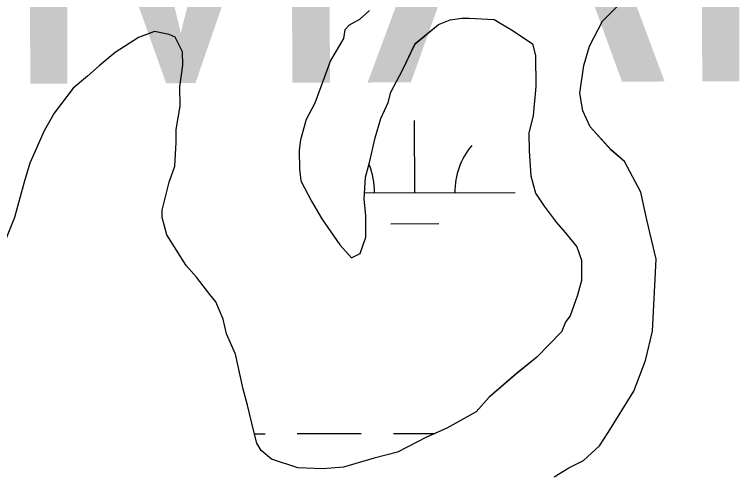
# Model space of a CAD drawing. Extents: x 3329297 to 3367176, y 649250 to 674653.
# Drawn here: x 3334709.6 to 3335067.7, y 666312.8 to 666540.4 of the extents above; entities that cross this region are included whole.
import ezdxf

# ---------------------------------------------------------------- set-up
doc = ezdxf.new("R2010")
doc.units = 0
for name, color, linetype in [('V-RIVR-EDGE', 7, 'Continuous'), ('V-SITE-VEGE', 7, 'Continuous'), ('V-TOPO-GNAM-IDEN', 7, 'Continuous'), ('V-WETL-SWMP', 7, 'Continuous')]:
    doc.layers.add(name, color=color, linetype=linetype)

msp = doc.modelspace()

# ---------------------------------------------------------------- linework, layer by layer
at = {"layer": 'V-RIVR-EDGE'}
msp.add_spline([(3333408.67, 669402.25), (3333456.19, 669390.71), (3333480.63, 669386.5), (3333498.44, 669381.9), (3333510.87, 669380.21), (3333522.05, 669375.21), (3333537.79, 669370.2), (3333569.28, 669364.32), (3333591.65, 669358.87), (3333623.12, 669349.68), (3333650.87, 669341.32), (3333676.14, 669332.97), (3333726.26, 669319.16), (3333778.85, 669302.04), (3333791.7, 669299.52), (3333813.65, 669293.25), (3333833.94, 669285.74), (3333853.81, 669277.4), (3333866.25, 669277.37), (3333927.54, 669258.57), (3333978.9, 669241.03), (3334054.7, 669220.12), (3334082.03, 669212.59), (3334104.4, 669205.9), (3334133.39, 669195.06), (3334212.08, 669169.99), (3334258.87, 669154.54), (3334287.45, 669144.94), (3334323.9, 669134.48), (3334362.83, 669121.12), (3334397.62, 669109.43), (3334435.3, 669094.83), (3334441.92, 669091.5), (3334451.86, 669089.82), (3334460.97, 669083.99), (3334464.7, 669082.74), (3334470.5, 669083.56), (3334476.3, 669080.22), (3334476.7, 669076.08), (3334486.64, 669072.74), (3334503.22, 669071.87), (3334523.51, 669067.26), (3334538.42, 669061.42), (3334550.43, 669055.17), (3334564.91, 669046.85), (3334575.68, 669042.68), (3334598.87, 669036.4), (3334626.22, 669030.95), (3334690.85, 669018.77), (3334721.1, 669015.79), (3334733.12, 669015.76), (3334745.12, 669011.17), (3334755.07, 669009.49), (3334769.57, 669008.62), (3334791.12, 669004.42), (3334799.82, 669004.4), (3334813.5, 669004.78), (3334832.55, 668999.76), (3334841.67, 668998.5), (3334844.56, 668994.76), (3334856.98, 668990.17), (3334864.01, 668983.93), (3334870.22, 668977.7), (3334876.83, 668970.23), (3334882.21, 668968.55), (3334894.64, 668965.62), (3334904.17, 668965.6), (3334918.26, 668964.32), (3334926.55, 668963.47), (3334936.07, 668958.47), (3334945.17, 668949.33), (3334956.75, 668941.01), (3334959.65, 668941.42), (3334971.67, 668941.39), (3334983.28, 668941.78), (3334993.22, 668938.85), (3335003.57, 668932.19), (3335011.43, 668925.13), (3335021.77, 668920.13), (3335034.2, 668915.95), (3335054.91, 668911.76), (3335056.98, 668908.85), (3335064.84, 668903.86), (3335073.54, 668900.11), (3335080.99, 668898.01), (3335087.62, 668898), (3335095.08, 668897.98), (3335097.56, 668895.07), (3335105.01, 668888.42), (3335114.11, 668882.18), (3335138.13, 668873), (3335159.66, 668864.25), (3335185.74, 668850.5), (3335195.24, 668838.88), (3335210.97, 668830.13), (3335229.2, 668825.53), (3335249.9, 668817.6), (3335252.37, 668811.38), (3335261.48, 668805.55), (3335272.65, 668798.48), (3335296.26, 668792.62), (3335327.31, 668778.45), (3335359.19, 668761.79), (3335399.34, 668739.72), (3335432.46, 668723.48), (3335466.41, 668708.06), (3335508.64, 668689.3), (3335535.54, 668674.31), (3335583.98, 668653.05), (3335614.62, 668638.06), (3335645.26, 668624.72), (3335682.09, 668600.59), (3335715.2, 668580.61), (3335752.45, 668561.45), (3335771.91, 668553.11), (3335793.87, 668548.5), (3335846.45, 668524.74), (3335870.88, 668514.74), (3335887.86, 668509.31), (3335894.89, 668501), (3335912.68, 668488.11), (3335927.57, 668478.12), (3335958.63, 668466.44), (3335986.78, 668452.69), (3336001.26, 668442.71), (3336018.65, 668434.38), (3336038.94, 668426.86), (3336117.18, 668387.3), (3336184.23, 668349), (3336223.14, 668326.52), (3336257.49, 668305.71), (3336289.35, 668284.49), (3336317.09, 668269.5), (3336332.82, 668261.59), (3336456.59, 668198.69), (3336509.16, 668170.79), (3336541.45, 668152.89), (3336585.74, 668129.99), (3336625.9, 668110.82), (3336652.81, 668097.9), (3336753.39, 668040.04), (3336798.08, 668013.82), (3336819.61, 668001.33), (3336844.03, 667986.76), (3336862.23, 667973.87), (3336893.68, 667952.24), (3336928.03, 667933.09), (3336960.32, 667914.77), (3336990.53, 667894.8), (3337029.42, 667867.76), (3337069.15, 667842.38), (3337101.03, 667829.45), (3337126.7, 667818.2), (3337166.01, 667790.33), (3337200.36, 667767.86), (3337228.49, 667747.49), (3337263.25, 667726.26), (3337288.91, 667709.2), (3337372.51, 667657.19), (3337387.81, 667642.64), (3337413.87, 667621.85), (3337448.63, 667598.56), (3337473.45, 667578.6), (3337509.02, 667550.74), (3337579.37, 667503.32), (3337621.15, 667469.64), (3337664.99, 667430.98), (3337708, 667391.09), (3337739.83, 667359.09), (3337772.91, 667327.1), (3337812.19, 667288.45), (3337827.07, 667271.42), (3337829.54, 667264.37), (3337842.77, 667251.49), (3337873.39, 667227.79), (3337886.2, 667214.9), (3337903.15, 667197.87), (3337949.44, 667144.7), (3337971.36, 667123.51), (3337996.16, 667096.5), (3338024.28, 667069.91), (3338047.02, 667044.57), (3338075.53, 667011.75), (3338104.88, 666976.86), (3338113.55, 666965.24), (3338176.78, 666889.65), (3338206.11, 666850.2), (3338224.29, 666825.28), (3338246.19, 666798.29), (3338263.54, 666774.2), (3338301.95, 666718.57), (3338311.86, 666704.45), (3338327.97, 666683.27), (3338335.39, 666667.92), (3338348.6, 666644.26), (3338362.65, 666627.23), (3338385.38, 666599.41), (3338404.38, 666574.49), (3338412.64, 666562.03), (3338414.69, 666551.25), (3338422.1, 666533), (3338443.14, 666493.98), (3338455.94, 666471.98), (3338475.36, 666449.55), (3338483.22, 666442.9), (3338498.1, 666425.04), (3338521.62, 666381.88), (3338562.49, 666317.53), (3338585.64, 666290.53), (3338600.49, 666260.65), (3338619.87, 666219.99), (3338640.91, 666179.73), (3338652.47, 666165.19), (3338660.72, 666148.59), (3338708.98, 666053.14), (3338735.4, 666007.49), (3338756.45, 665971.37), (3338777.09, 665937.33), (3338810.12, 665887.1), (3338828.67, 665846.43), (3338853.83, 665796.63), (3338873.62, 665751.82), (3338895.07, 665712.81), (3338903.73, 665692.06), (3338916.51, 665665.92), (3338933.84, 665635.2), (3338944.14, 665609.48), (3338956.5, 665578.78), (3338961.85, 665565.5), (3338976.72, 665543.08), (3338984.97, 665527.72), (3338995.29, 665511.12), (3339011.78, 665472.12), (3339026.62, 665438.92), (3339039.81, 665412.78), (3339047.62, 665382.91), (3339085.52, 665289.98), (3339099.52, 665253.88), (3339113.54, 665222.76), (3339126.31, 665192.47), (3339138.67, 665160.53), (3339164.2, 665092.49), (3339180.27, 665055.97), (3339203.74, 664990.84), (3339215.67, 664956.41), (3339231.28, 664897.51), (3339241.14, 664863.5), (3339253.89, 664825.75), (3339262.12, 664798.38), (3339275.29, 664761.87), (3339290.53, 664724.53), (3339306.2, 664692.16), (3339318.96, 664656.48), (3339324.3, 664636.57), (3339336.64, 664597.17), (3339352.32, 664567.7), (3339365.51, 664538.24), (3339372.09, 664519.57), (3339374.1, 664493.04), (3339373.24, 664478.95), (3339373.22, 664471.07), (3339377.31, 664449.92), (3339393.81, 664419.21), (3339410.31, 664384.77), (3339423.47, 664344.95), (3339458.49, 664257.4), (3339470, 664219.24), (3339470.38, 664207.22), (3339477.79, 664185.65), (3339481.06, 664164.92), (3339486.38, 664140.04), (3339490.07, 664124.28), (3339499.57, 664107.26), (3339512.74, 664069.92), (3339523.82, 664028.45), (3339527.48, 663998.18), (3339528.24, 663969.58), (3339525.71, 663951.76), (3339522.38, 663945.55), (3339521.12, 663939.34), (3339523.98, 663925.24), (3339554.12, 663875.01), (3339569.36, 663836.01), (3339574.25, 663803.67), (3339577.08, 663774.24), (3339586.92, 663730.69), (3339599.67, 663691.28), (3339610.34, 663646.91), (3339623.11, 663615.79), (3339630.52, 663595.88), (3339633.84, 663595.87), (3339642.96, 663599.16), (3339642.95, 663594.19), (3339646.2, 663565.99), (3339654.41, 663535.72), (3339664.28, 663503.78), (3339677.03, 663465.2), (3339691.86, 663427.03), (3339697.2, 663406.71), (3339697.16, 663392.2), (3339697.14, 663381.01), (3339704.95, 663354.46), (3339710.68, 663325.43), (3339723.84, 663284.37), (3339738.67, 663247.44), (3339746.07, 663222.55), (3339747.68, 663203.07), (3339746.39, 663183.59), (3339745.49, 663154.58), (3339745.01, 663130.54), (3339742.91, 663119.36), (3339739.57, 663107.34), (3339737.02, 663082.48), (3339735.31, 663062.18), (3339736.91, 663039.79), (3339742.24, 663016.57), (3339743.89, 663011.59), (3339748.03, 663011.58), (3339751.76, 663009.5), (3339753.81, 663002.44), (3339760.02, 662996.63), (3339761.25, 662990.82), (3339763.7, 662975.89), (3339763.23, 662954.76), (3339760.68, 662930.31), (3339757.77, 662927.83), (3339749.07, 662927.43), (3339743.27, 662927.45), (3339738.7, 662924.14), (3339734.95, 662917.94), (3339730.39, 662915.88), (3339727.48, 662912.15), (3339727.05, 662907.59), (3339732.42, 662900.12), (3339737.36, 662884.36), (3339741.88, 662869.42), (3339745.19, 662866.1), (3339748.09, 662867.34), (3339750.6, 662877.28), (3339752.68, 662878.93), (3339754.33, 662875.61), (3339755.55, 662867.73), (3339761.75, 662859.01), (3339764.21, 662850.72), (3339762.54, 662844.09), (3339761.66, 662822.12), (3339758.32, 662812.6), (3339756.63, 662801.83), (3339759.49, 662784), (3339757.41, 662779.44), (3339754.89, 662768.67), (3339755.28, 662757.07), (3339757.75, 662749.6), (3339761.87, 662739.64), (3339755.63, 662730.95), (3339746.46, 662711.08), (3339737.74, 662704.06), (3339732.76, 662703.24), (3339730.27, 662699.93), (3339733.56, 662689.56), (3339736.84, 662677.12), (3339737.24, 662668), (3339731.83, 662659.31), (3339726.4, 662644.4), (3339724.32, 662641.09), (3339729.69, 662633.2), (3339729.67, 662627.4), (3339727.18, 662625.33), (3339721.8, 662625.76), (3339721.77, 662615.4), (3339722.97, 662597.16), (3339722.88, 662560.68), (3339725.3, 662535.39), (3339725.27, 662520.47), (3339726.84, 662486.48), (3339724.3, 662463.27), (3339713.04, 662438.43), (3339703.87, 662416.9), (3339699.66, 662391.63), (3339692.89, 662333.2), (3339688.24, 662297.98), (3339687.35, 662274.36), (3339683.58, 662256.13), (3339676.08, 662239.99), (3339666.07, 662216.8), (3339659.8, 662192.78), (3339656.84, 662171.64), (3339654.66, 662126.06), (3339650.43, 662090.84), (3339644.54, 662058.52), (3339643.67, 662039.46), (3339638.22, 662015.43), (3339634.45, 661998.44), (3339628.58, 661971.93), (3339618.98, 661945.84), (3339616.46, 661933), (3339617.23, 661907.3), (3339619.63, 661874.97), (3339617.1, 661854.66), (3339612.93, 661845.55), (3339610.83, 661836.44), (3339609.99, 661829.81), (3339609.97, 661820.28), (3339609.94, 661810.74), (3339603.71, 661804.13), (3339600.8, 661799.58), (3339598.69, 661785.07), (3339594.93, 661775.55), (3339590.33, 661759.4), (3339588.63, 661741.16), (3339585.71, 661733.3), (3339580.72, 661727.51), (3339574.08, 661723.79), (3339572.82, 661715.92), (3339571.93, 661693.54), (3339563.96, 661655.01), (3339553.91, 661613.59), (3339540.55, 661574.66), (3339527.6, 661533.66), (3339508.45, 661497.23), (3339490.11, 661455.83), (3339486.77, 661446.72), (3339487.15, 661432.62), (3339486.27, 661412.32), (3339484.59, 661404.03), (3339476.69, 661391.62), (3339467.95, 661378.79), (3339452.99, 661365.15), (3339446.77, 661363.5), (3339440.97, 661363.1), (3339433.9, 661354.83), (3339423.52, 661346.15), (3339398.21, 661334.61), (3339381.19, 661326.78), (3339369.99, 661319.76), (3339357.51, 661305.28), (3339344.6, 661280.03), (3339332.97, 661269.7), (3339320.94, 661263.51), (3339313.89, 661263.11), (3339310.17, 661266.02), (3339308.11, 661271.83), (3339302.75, 661282.21), (3339298.61, 661286.36), (3339290.74, 661288.87), (3339284.94, 661288.88), (3339274.98, 661285.59), (3339261.28, 661273.19), (3339255.46, 661266.57), (3339248.82, 661265.76), (3339234.73, 661264.55), (3339224.36, 661264.16), (3339216.48, 661259.21), (3339211.9, 661252.17), (3339209.4, 661248.45), (3339211.04, 661240.57), (3339215.57, 661229.37), (3339215.52, 661208.23), (3339213.41, 661191.24), (3339208.83, 661185.04), (3339198.85, 661169.31), (3339190.95, 661161.87), (3339179.34, 661161.07), (3339154.49, 661165.69), (3339127.97, 661171.14), (3339111.41, 661176.16), (3339105.19, 661176.17), (3339096.89, 661174.12), (3339090.66, 661168.75), (3339085.66, 661157.16), (3339071.95, 661143.1), (3339054.92, 661129.88), (3339020.08, 661118.77), (3338993.53, 661110.13), (3338978.58, 661099.81), (3338965.29, 661086.16), (3338953.63, 661064.64), (3338937.4, 661038.98)], degree=3, dxfattribs=at)
at = {"layer": 'V-SITE-VEGE'}
for p, q in [((3335002.8, 666536.95), (3335010.75, 666545.06)), ((3334886.69, 666542.36), (3334881.62, 666537.93)), ((3334881.62, 666537.93), (3334876.55, 666534.96)), ((3334926.88, 666537.65), (3334932.71, 666538.44)), ((3334932.71, 666538.44), (3334936.36, 666538.48)), ((3334936.36, 666538.48), (3334948.78, 666537.87)), ((3334876.55, 666534.96), (3334874.38, 666532.75)), ((3334909.48, 666525.8), (3334921.07, 666535.41)), ((3334921.07, 666535.41), (3334926.88, 666537.65)), ((3334948.78, 666537.87), (3334958.32, 666532.13)), ((3334996.35, 666524.48), (3335002.8, 666536.95)), ((3334779.5, 666531.81), (3334771.5, 666528.81)), ((3334786.81, 666530.42), (3334779.5, 666531.81)), ((3334874.38, 666532.75), (3334873.69, 666528.37)), ((3334958.32, 666532.13), (3334967.88, 666525.65)), ((3334771.5, 666528.81), (3334759.9, 666521.39)), ((3334789.75, 666528.99), (3334786.81, 666530.42)), ((3334793.47, 666521.73), (3334789.75, 666528.99)), ((3334873.69, 666528.37), (3334867.23, 666517.35)), ((3334903.04, 666512.6), (3334909.48, 666525.8)), ((3334967.88, 666525.65), (3334969.39, 666519.83)), ((3334993.53, 666514.96), (3334996.35, 666524.48)), ((3334759.9, 666521.39), (3334751.94, 666514.74)), ((3334793.54, 666515.16), (3334793.47, 666521.73)), ((3334867.23, 666517.35), (3334859.42, 666496.11)), ((3334969.39, 666519.83), (3334969.55, 666504.5)), ((3334751.94, 666514.74), (3334746.15, 666509.58)), ((3334792.19, 666504.2), (3334793.54, 666515.16)), ((3334991.48, 666501.07), (3334993.53, 666514.96)), ((3334746.15, 666509.58), (3334738.91, 666503.67)), ((3334897.32, 666501.59), (3334903.04, 666512.6)), ((3334738.91, 666503.67), (3334729.54, 666491.16)), ((3334792.28, 666494.71), (3334792.19, 666504.2)), ((3334969.55, 666504.5), (3334968.23, 666489.89)), ((3334895.91, 666496.47), (3334897.32, 666501.59)), ((3334993.02, 666492.33), (3334991.48, 666501.07)), ((3334859.42, 666496.11), (3334855.12, 666488.04)), ((3334892.34, 666488.41), (3334895.91, 666496.47)), ((3334790.21, 666483.01), (3334792.28, 666494.71)), ((3334996.75, 666484.34), (3334993.02, 666492.33)), ((3334729.54, 666491.16), (3334724.52, 666482.35)), ((3334855.12, 666488.04), (3334852.3, 666477.79)), ((3334889.51, 666478.89), (3334892.34, 666488.41)), ((3334968.23, 666489.89), (3334966.13, 666481.11)), ((3335007.09, 666472.76), (3334996.75, 666484.34)), ((3334724.52, 666482.35), (3334717.39, 666466.23)), ((3334790.27, 666476.44), (3334790.21, 666483.01)), ((3334966.13, 666481.11), (3334966.22, 666472.36)), ((3334852.3, 666477.79), (3334851.62, 666472.67)), ((3334886.72, 666466.45), (3334889.51, 666478.89)), ((3334789.66, 666464.76), (3334790.27, 666476.44)), ((3334851.62, 666472.67), (3334851.71, 666463.19)), ((3334966.22, 666472.36), (3334967.07, 666459.96)), ((3335013.71, 666466.99), (3335007.09, 666472.76)), ((3334884.6, 666459.13), (3334886.72, 666466.45)), ((3335021.9, 666451.74), (3335013.71, 666466.99)), ((3334717.39, 666466.23), (3334714.56, 666456.71)), ((3334786.82, 666456.7), (3334789.66, 666464.76)), ((3334851.71, 666463.19), (3334852.5, 666457.35)), ((3334883.98, 666448.18), (3334884.6, 666459.13)), ((3334967.07, 666459.96), (3334969.35, 666451.22)), ((3334714.56, 666456.71), (3334709.63, 666439.14)), ((3334783.31, 666442.8), (3334786.82, 666456.7)), ((3334852.5, 666457.35), (3334857.71, 666447.19)), ((3334969.35, 666451.22), (3334973.79, 666444.7)), ((3335024.95, 666437.91), (3335021.9, 666451.74)), ((3334857.71, 666447.19), (3334862.91, 666438.48)), ((3334884.79, 666440.16), (3334883.98, 666448.18)), ((3334783.35, 666439.15), (3334783.31, 666442.8)), ((3334973.79, 666444.7), (3334979.71, 666436.73)), ((3334785.62, 666430.41), (3334783.35, 666439.15)), ((3334862.91, 666438.48), (3334871.8, 666425.43)), ((3334884.9, 666429.21), (3334884.79, 666440.16)), ((3335029.53, 666418.25), (3335024.95, 666437.91)), ((3334979.71, 666436.73), (3334984.14, 666431.66)), ((3334984.14, 666431.66), (3334990.05, 666424.42)), ((3334795.26, 666415.18), (3334785.62, 666430.41)), ((3334882.06, 666421.16), (3334884.9, 666429.21)), ((3334871.8, 666425.43), (3334877.7, 666418.92)), ((3334990.05, 666424.42), (3334992.31, 666417.87)), ((3334877.7, 666418.92), (3334882.06, 666421.16)), ((3334992.31, 666417.87), (3334992.41, 666407.66)), ((3335028.93, 666405.1), (3335029.53, 666418.25)), ((3334800.43, 666409.39), (3334795.26, 666415.18)), ((3334807.08, 666400.7), (3334800.43, 666409.39)), ((3334992.41, 666407.66), (3334990.29, 666400.34)), ((3335027.7, 666382.46), (3335028.93, 666405.1)), ((3334810.04, 666397.08), (3334807.08, 666400.7)), ((3334990.29, 666400.34), (3334986.75, 666390.08)), ((3334813.78, 666388.36), (3334810.04, 666397.08)), ((3334815.31, 666381.08), (3334813.78, 666388.36)), ((3334986.75, 666390.08), (3334984.58, 666387.14)), ((3334984.58, 666387.14), (3334982.44, 666382.01)), ((3334819.79, 666370.9), (3334815.31, 666381.08)), ((3334982.44, 666382.01), (3334970.16, 666369.48)), ((3335024.19, 666367.83), (3335027.7, 666382.46)), ((3334823.61, 666353.42), (3334819.79, 666370.9)), ((3334970.16, 666369.48), (3334960.02, 666361.35)), ((3335018.51, 666352.45), (3335024.19, 666367.83)), ((3334960.02, 666361.35), (3334946.27, 666349.53)), ((3334825.88, 666345.42), (3334823.61, 666353.42)), ((3335005.57, 666331.88), (3335018.51, 666352.45)), ((3334946.27, 666349.53), (3334939.78, 666342.17)), ((3334828.93, 666332.31), (3334825.88, 666345.42)), ((3334939.78, 666342.17), (3334925.26, 666334)), ((3334925.26, 666334), (3334915.09, 666329.52)), ((3334830.45, 666326.48), (3334828.93, 666332.31)), ((3335001.26, 666325.27), (3335005.57, 666331.88)), ((3334915.09, 666329.52), (3334900.56, 666322.08)), ((3334832.68, 666322.85), (3334830.45, 666326.48)), ((3334993.3, 666317.89), (3335001.26, 666325.27)), ((3334837.83, 666318.53), (3334832.68, 666322.85)), ((3334900.56, 666322.08), (3334888.92, 666319.04)), ((3334851.01, 666314.28), (3334837.83, 666318.53)), ((3334888.92, 666319.04), (3334873.63, 666314.51)), ((3334986.04, 666314.17), (3334993.3, 666317.89)), ((3334863.43, 666313.67), (3334851.01, 666314.28)), ((3334873.63, 666314.51), (3334863.43, 666313.67)), ((3334978.79, 666309.71), (3334986.04, 666314.17))]:
    msp.add_line(p, q, dxfattribs=at)
at = {"layer": 'V-WETL-SWMP'}
for p, q in [((3335002.8, 666536.96), (3335010.75, 666545.06)), ((3334886.69, 666542.37), (3334881.63, 666537.94)), ((3334881.63, 666537.94), (3334876.55, 666534.97)), ((3334926.88, 666537.66), (3334932.72, 666538.45)), ((3334932.72, 666538.45), (3334936.36, 666538.48)), ((3334936.36, 666538.48), (3334948.78, 666537.88)), ((3334948.78, 666537.88), (3334958.32, 666532.13)), ((3334876.55, 666534.97), (3334874.38, 666532.76)), ((3334909.48, 666525.81), (3334921.07, 666535.41)), ((3334921.07, 666535.41), (3334926.88, 666537.66)), ((3334996.36, 666524.48), (3335002.8, 666536.96)), ((3334779.5, 666531.81), (3334771.5, 666528.81)), ((3334786.82, 666530.42), (3334779.5, 666531.81)), ((3334874.38, 666532.76), (3334873.69, 666528.37)), ((3334958.32, 666532.13), (3334967.88, 666525.66)), ((3334771.5, 666528.81), (3334759.9, 666521.4)), ((3334789.75, 666528.99), (3334786.82, 666530.42)), ((3334793.47, 666521.73), (3334789.75, 666528.99)), ((3334873.69, 666528.37), (3334867.23, 666517.36)), ((3334903.05, 666512.61), (3334909.48, 666525.81)), ((3334967.88, 666525.66), (3334969.4, 666519.84)), ((3334993.53, 666514.97), (3334996.36, 666524.48)), ((3334759.9, 666521.4), (3334751.94, 666514.75)), ((3334793.54, 666515.16), (3334793.47, 666521.73)), ((3334867.23, 666517.36), (3334859.42, 666496.11)), ((3334969.4, 666519.84), (3334969.55, 666504.51)), ((3334751.94, 666514.75), (3334746.15, 666509.58)), ((3334792.19, 666504.2), (3334793.54, 666515.16)), ((3334991.48, 666501.08), (3334993.53, 666514.97)), ((3334746.15, 666509.58), (3334738.91, 666503.67)), ((3334897.32, 666501.6), (3334903.05, 666512.61)), ((3334738.91, 666503.67), (3334729.55, 666491.17)), ((3334792.28, 666494.71), (3334792.19, 666504.2)), ((3334969.55, 666504.51), (3334968.23, 666489.9)), ((3334895.91, 666496.48), (3334897.32, 666501.6)), ((3334993.03, 666492.34), (3334991.48, 666501.08)), ((3334859.42, 666496.11), (3334855.12, 666488.04)), ((3334892.34, 666488.41), (3334895.91, 666496.48)), ((3334790.21, 666483.02), (3334792.28, 666494.71)), ((3334996.75, 666484.34), (3334993.03, 666492.34)), ((3334729.55, 666491.17), (3334724.52, 666482.36)), ((3334855.12, 666488.04), (3334852.3, 666477.79)), ((3334889.51, 666478.9), (3334892.34, 666488.41)), ((3334968.23, 666489.9), (3334966.13, 666481.12)), ((3334909.2, 666451.46), (3334909.14, 666487.46)), ((3335007.09, 666472.77), (3334996.75, 666484.34)), ((3334724.52, 666482.36), (3334717.39, 666466.23)), ((3334790.27, 666476.45), (3334790.21, 666483.02)), ((3334966.13, 666481.12), (3334966.22, 666472.36)), ((3334852.3, 666477.79), (3334851.62, 666472.68)), ((3334886.72, 666466.46), (3334889.51, 666478.9)), ((3334789.66, 666464.76), (3334790.27, 666476.45)), ((3334851.62, 666472.68), (3334851.72, 666463.19)), ((3334966.22, 666472.36), (3334967.07, 666459.96)), ((3335013.72, 666466.99), (3335007.09, 666472.77)), ((3334884.6, 666459.14), (3334886.72, 666466.46)), ((3335021.9, 666451.75), (3335013.72, 666466.99)), ((3334717.39, 666466.23), (3334714.56, 666456.72)), ((3334786.82, 666456.71), (3334789.66, 666464.76)), ((3334851.72, 666463.19), (3334852.5, 666457.36)), ((3334883.98, 666448.18), (3334884.6, 666459.14)), ((3334967.07, 666459.96), (3334969.35, 666451.23)), ((3334714.56, 666456.72), (3334709.63, 666439.15)), ((3334783.31, 666442.8), (3334786.82, 666456.71)), ((3334852.5, 666457.36), (3334857.72, 666447.19)), ((3334884.17, 666451.41), (3334959.2, 666451.56)), ((3334969.35, 666451.23), (3334973.79, 666444.7)), ((3335024.95, 666437.91), (3335021.9, 666451.75)), ((3334857.72, 666447.19), (3334862.91, 666438.49)), ((3334884.79, 666440.16), (3334883.98, 666448.18)), ((3334783.35, 666439.15), (3334783.31, 666442.8)), ((3334973.79, 666444.7), (3334979.71, 666436.73)), ((3334709.63, 666439.15), (3334704.64, 666426.69)), ((3334785.62, 666430.42), (3334783.35, 666439.15)), ((3334862.91, 666438.49), (3334871.8, 666425.44)), ((3334884.9, 666429.22), (3334884.79, 666440.16)), ((3335029.53, 666418.25), (3335024.95, 666437.91)), ((3334897.23, 666436.01), (3334921.23, 666436.05)), ((3334979.71, 666436.73), (3334984.14, 666431.67)), ((3334984.14, 666431.67), (3334990.05, 666424.43)), ((3334795.26, 666415.19), (3334785.62, 666430.42)), ((3334882.06, 666421.16), (3334884.9, 666429.22)), ((3334871.8, 666425.44), (3334877.7, 666418.93)), ((3334990.05, 666424.43), (3334992.31, 666417.88)), ((3334877.7, 666418.93), (3334882.06, 666421.16)), ((3334992.31, 666417.88), (3334992.41, 666407.66)), ((3335028.93, 666405.11), (3335029.53, 666418.25)), ((3334800.43, 666409.4), (3334795.26, 666415.19)), ((3334807.09, 666400.71), (3334800.43, 666409.4)), ((3334992.41, 666407.66), (3334990.29, 666400.34)), ((3335027.7, 666382.47), (3335028.93, 666405.11)), ((3334810.04, 666397.09), (3334807.09, 666400.71)), ((3334990.29, 666400.34), (3334986.75, 666390.09)), ((3334813.78, 666388.36), (3334810.04, 666397.09)), ((3334815.31, 666381.08), (3334813.78, 666388.36)), ((3334986.75, 666390.09), (3334984.59, 666387.15)), ((3334984.59, 666387.15), (3334982.45, 666382.02)), ((3334819.79, 666370.91), (3334815.31, 666381.08)), ((3334982.45, 666382.02), (3334970.16, 666369.49)), ((3335024.19, 666367.83), (3335027.7, 666382.47)), ((3334823.61, 666353.43), (3334819.79, 666370.91)), ((3334970.16, 666369.49), (3334960.03, 666361.36)), ((3335018.51, 666352.45), (3335024.19, 666367.83)), ((3334960.03, 666361.36), (3334946.28, 666349.54)), ((3334825.88, 666345.42), (3334823.61, 666353.43)), ((3335005.57, 666331.88), (3335018.51, 666352.45)), ((3334946.28, 666349.54), (3334939.78, 666342.18)), ((3334828.93, 666332.31), (3334825.88, 666345.42)), ((3334939.78, 666342.18), (3334925.26, 666334)), ((3334925.26, 666334), (3334915.09, 666329.52)), ((3334830.45, 666326.49), (3334828.93, 666332.31)), ((3334829.21, 666331.24), (3334834.59, 666331.25)), ((3334850.59, 666331.28), (3334882.59, 666331.34)), ((3334898.59, 666331.37), (3334919.38, 666331.41)), ((3335001.26, 666325.27), (3335005.57, 666331.88)), ((3334915.09, 666329.52), (3334900.57, 666322.08)), ((3334832.68, 666322.86), (3334830.45, 666326.49)), ((3334993.3, 666317.89), (3335001.26, 666325.27)), ((3334837.83, 666318.53), (3334832.68, 666322.86)), ((3334900.57, 666322.08), (3334888.92, 666319.04)), ((3334851.01, 666314.29), (3334837.83, 666318.53)), ((3334888.92, 666319.04), (3334873.64, 666314.51)), ((3334986.04, 666314.17), (3334993.3, 666317.89)), ((3334863.43, 666313.68), (3334851.01, 666314.29)), ((3334873.64, 666314.51), (3334863.43, 666313.68)), ((3334978.79, 666309.72), (3334986.04, 666314.17))]:
    msp.add_line(p, q, dxfattribs=at)
for centre, start, end in [((3334964.45, 666452.04), 139.3365, 180.8801), ((3334853.96, 666451.83), 359.3365, 22.8325)]:
    msp.add_arc(centre, 35.25, start, end, dxfattribs=at)

# ---------------------------------------------------------------- texts
at = {"layer": 'V-TOPO-GNAM-IDEN'}
msp.add_text('MANCHAC', height=167, rotation=0.1983, dxfattribs=at).set_placement((3334699.25, 666505.78))

doc.saveas('drawing.dxf')
